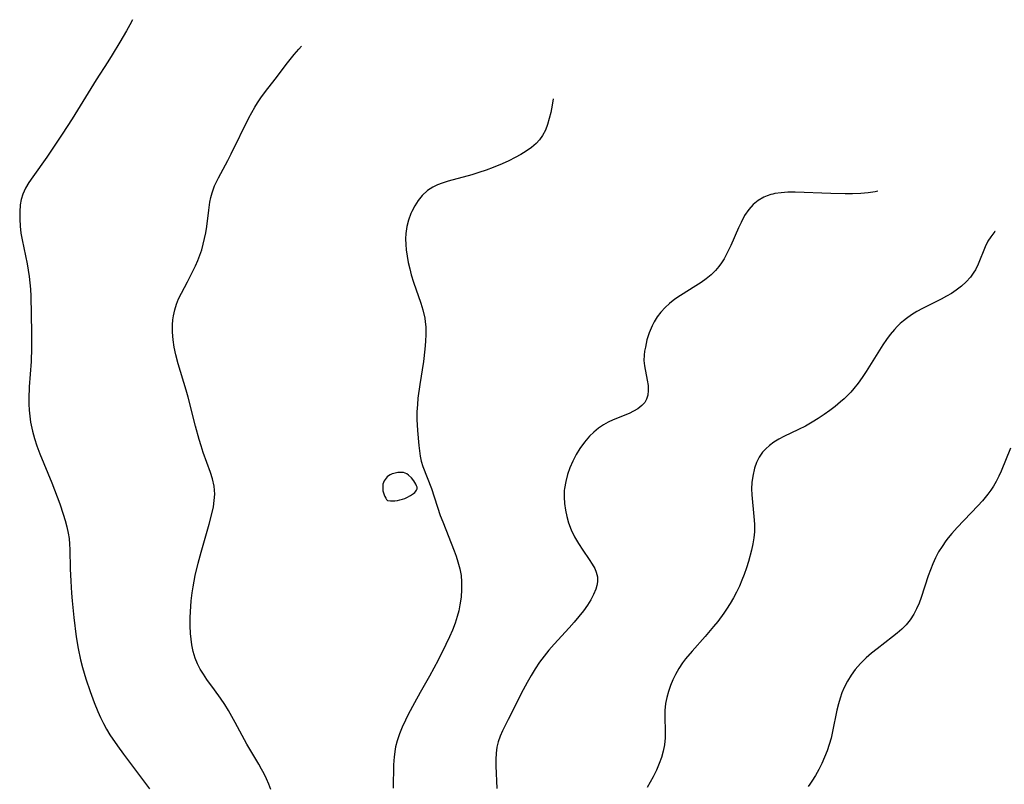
# Model space of a CAD drawing. Header units: metres. Extents: x 1073367 to 1082519, y 1569854 to 1574957.
# Tile 626 of 656: x 1078472 to 1078703, y 1574584 to 1574764. Entities that reach past the tile are written whole.
import ezdxf

# ---------------------------------------------------------------- set-up
doc = ezdxf.new("R2010")
doc.units = ezdxf.units.M
doc.layers.add('CGG_CurvaNivelLidar_v1', color=253, linetype='Continuous', lineweight=30)

msp = doc.modelspace()

# ---------------------------------------------------------------- linework, layer by layer
at = {"layer": 'CGG_CurvaNivelLidar_v1'}
for p, q in [((1078498.7427, 1574763.6509, 70.5), (1078498.1147, 1574762.4446, 70.5)), ((1078497.3599, 1574761.0762, 70.5), (1078495.7866, 1574758.3774, 70.5)), ((1078498.1147, 1574762.4446, 70.5), (1078497.3599, 1574761.0762, 70.5)), ((1078495.7866, 1574758.3774, 70.5), (1078493.9696, 1574755.3912, 70.5)), ((1078536.6207, 1574755.486, 71), (1078537.7086, 1574756.7363, 71)), ((1078537.7086, 1574756.7363, 71), (1078538.3454, 1574757.411, 71)), ((1078492.9343, 1574753.7605, 70.5), (1078490.1884, 1574749.5733, 70.5)), ((1078493.9696, 1574755.3912, 70.5), (1078492.9343, 1574753.7605, 70.5)), ((1078535.0669, 1574753.5352, 71), (1078536.6207, 1574755.486, 71)), ((1078532.1939, 1574749.7192, 71), (1078535.0669, 1574753.5352, 71)), ((1078490.1884, 1574749.5733, 70.5), (1078484.5696, 1574740.4379, 70.5)), ((1078529.9257, 1574746.7853, 71), (1078532.1939, 1574749.7192, 71)), ((1078528.0295, 1574744.137, 71), (1078528.8266, 1574745.299, 71)), ((1078528.8266, 1574745.299, 71), (1078529.9257, 1574746.7853, 71)), ((1078597.3164, 1574745.0764, 71.5), (1078597.1112, 1574743.6193, 71.5)), ((1078526.6872, 1574741.9078, 71), (1078527.3916, 1574743.1267, 71)), ((1078527.3916, 1574743.1267, 71), (1078528.0295, 1574744.137, 71)), ((1078597.1112, 1574743.6193, 71.5), (1078596.7737, 1574741.8936, 71.5)), ((1078484.5696, 1574740.4379, 70.5), (1078482.2837, 1574736.8478, 70.5)), ((1078521.8936, 1574732.1896, 71), (1078526.0241, 1574740.6636, 71)), ((1078526.0241, 1574740.6636, 71), (1078526.6872, 1574741.9078, 71)), ((1078596.4322, 1574740.4571, 71.5), (1078596.0225, 1574739.0715, 71.5)), ((1078596.7737, 1574741.8936, 71.5), (1078596.4322, 1574740.4571, 71.5)), ((1078595.5153, 1574737.7544, 71.5), (1078594.8763, 1574736.5273, 71.5)), ((1078596.0225, 1574739.0715, 71.5), (1078595.5153, 1574737.7544, 71.5)), ((1078482.2837, 1574736.8478, 70.5), (1078478.6628, 1574731.4306, 70.5)), ((1078594.1604, 1574735.5144, 71.5), (1078593.3189, 1574734.5963, 71.5)), ((1078594.8763, 1574736.5273, 71.5), (1078594.1604, 1574735.5144, 71.5)), ((1078592.2293, 1574733.6671, 71.5), (1078591.0273, 1574732.8301, 71.5)), ((1078593.3189, 1574734.5963, 71.5), (1078592.2293, 1574733.6671, 71.5)), ((1078478.6628, 1574731.4306, 70.5), (1078475.369, 1574726.79, 70.5)), ((1078518.87, 1574726.5632, 71), (1078521.1083, 1574730.6828, 71)), ((1078521.1083, 1574730.6828, 71), (1078521.8936, 1574732.1896, 71)), ((1078588.4091, 1574731.3241, 71.5), (1078586.9369, 1574730.5839, 71.5)), ((1078589.743, 1574732.0549, 71.5), (1078588.4091, 1574731.3241, 71.5)), ((1078591.0273, 1574732.8301, 71.5), (1078589.743, 1574732.0549, 71.5)), ((1078581.6031, 1574728.3589, 71.5), (1078579.9453, 1574727.8011, 71.5)), ((1078583.2399, 1574728.9694, 71.5), (1078581.6031, 1574728.3589, 71.5)), ((1078585.4231, 1574729.8832, 71.5), (1078583.2399, 1574728.9694, 71.5)), ((1078586.9369, 1574730.5839, 71.5), (1078585.4231, 1574729.8832, 71.5)), ((1078475.369, 1574726.79, 70.5), (1078474.4772, 1574725.4683, 70.5)), ((1078518.41, 1574725.6337, 71), (1078518.87, 1574726.5632, 71)), ((1078578.2738, 1574727.2973, 71.5), (1078572.7016, 1574725.8166, 71.5)), ((1078579.9453, 1574727.8011, 71.5), (1078578.2738, 1574727.2973, 71.5)), ((1078473.6857, 1574724.1281, 70.5), (1078473.0523, 1574722.7391, 70.5)), ((1078474.4772, 1574725.4683, 70.5), (1078473.6857, 1574724.1281, 70.5)), ((1078517.4068, 1574723.0454, 71), (1078517.9912, 1574724.6912, 71)), ((1078517.9912, 1574724.6912, 71), (1078518.41, 1574725.6337, 71)), ((1078569.1581, 1574724.4079, 71.5), (1078567.8921, 1574723.5829, 71.5)), ((1078570.2091, 1574724.9266, 71.5), (1078569.1581, 1574724.4079, 71.5)), ((1078571.3179, 1574725.3669, 71.5), (1078570.2091, 1574724.9266, 71.5)), ((1078572.7016, 1574725.8166, 71.5), (1078571.3179, 1574725.3669, 71.5)), ((1078472.6785, 1574721.5127, 70.5), (1078472.4399, 1574720.2406, 70.5)), ((1078473.0523, 1574722.7391, 70.5), (1078472.6785, 1574721.5127, 70.5)), ((1078516.8896, 1574720.8476, 71), (1078517.1186, 1574721.9556, 71)), ((1078517.1186, 1574721.9556, 71), (1078517.4068, 1574723.0454, 71)), ((1078566.6173, 1574722.425, 71.5), (1078565.6833, 1574721.2767, 71.5)), ((1078567.8921, 1574723.5829, 71.5), (1078566.6173, 1574722.425, 71.5)), ((1078646.687, 1574722.0318, 72), (1078645.3798, 1574721.2619, 72)), ((1078647.5064, 1574722.3841, 72), (1078646.687, 1574722.0318, 72)), ((1078648.362, 1574722.6643, 72), (1078647.5064, 1574722.3841, 72)), ((1078648.8568, 1574722.7908, 72), (1078648.362, 1574722.6643, 72)), ((1078649.3166, 1574722.8879, 72), (1078648.8568, 1574722.7908, 72)), ((1078650.8172, 1574723.0956, 72), (1078649.3166, 1574722.8879, 72)), ((1078652.37, 1574723.1841, 72), (1078650.8172, 1574723.0956, 72)), ((1078654.0754, 1574723.189, 72), (1078652.37, 1574723.1841, 72)), ((1078662.4605, 1574722.8901, 72), (1078654.0754, 1574723.189, 72)), ((1078665.8157, 1574722.8362, 72), (1078662.4605, 1574722.8901, 72)), ((1078667.4834, 1574722.8554, 72), (1078665.8157, 1574722.8362, 72)), ((1078669.4282, 1574722.9388, 72), (1078667.4834, 1574722.8554, 72)), ((1078671.1484, 1574723.0921, 72), (1078669.4282, 1574722.9388, 72)), ((1078672.8411, 1574723.3296, 72), (1078671.1484, 1574723.0921, 72)), ((1078673.4147, 1574723.4441, 72), (1078672.8411, 1574723.3296, 72)), ((1078472.4399, 1574720.2406, 70.5), (1078472.2993, 1574718.5752, 70.5)), ((1078516.6049, 1574718.9839, 71), (1078516.8896, 1574720.8476, 71)), ((1078564.8812, 1574720.0149, 71.5), (1078564.1998, 1574718.6654, 71.5)), ((1078565.6833, 1574721.2767, 71.5), (1078564.8812, 1574720.0149, 71.5)), ((1078643.1748, 1574719.1718, 72), (1078642.2082, 1574717.7249, 72)), ((1078644.2037, 1574720.3028, 72), (1078643.1748, 1574719.1718, 72)), ((1078645.3798, 1574721.2619, 72), (1078644.2037, 1574720.3028, 72)), ((1078472.2993, 1574718.5752, 70.5), (1078472.3021, 1574716.8689, 70.5)), ((1078472.3021, 1574716.8689, 70.5), (1078472.4071, 1574715.2507, 70.5)), ((1078516.1417, 1574715.2093, 71), (1078516.6049, 1574718.9839, 71)), ((1078563.9989, 1574718.1999, 71.5), (1078563.4534, 1574716.6934, 71.5)), ((1078564.1998, 1574718.6654, 71.5), (1078563.9989, 1574718.1999, 71.5)), ((1078642.2082, 1574717.7249, 72), (1078641.3714, 1574716.1401, 72)), ((1078472.4071, 1574715.2507, 70.5), (1078472.6033, 1574713.6191, 70.5)), ((1078515.8948, 1574713.6598, 71), (1078516.1417, 1574715.2093, 71)), ((1078563.0497, 1574715.1346, 71.5), (1078562.8091, 1574713.5346, 71.5)), ((1078563.4534, 1574716.6934, 71.5), (1078563.0497, 1574715.1346, 71.5)), ((1078640.7761, 1574714.8697, 72), (1078638.9822, 1574710.7071, 72)), ((1078641.3714, 1574716.1401, 72), (1078640.7761, 1574714.8697, 72)), ((1078472.6033, 1574713.6191, 70.5), (1078472.8717, 1574712.0483, 70.5)), ((1078515.3101, 1574711.0263, 71), (1078515.6258, 1574712.3366, 71)), ((1078515.6258, 1574712.3366, 71), (1078515.8948, 1574713.6598, 71)), ((1078562.8091, 1574713.5346, 71.5), (1078562.7485, 1574712.2592, 71.5)), ((1078562.7485, 1574712.2592, 71.5), (1078562.7868, 1574710.9693, 71.5)), ((1078699.8956, 1574712.7853, 72.5), (1078699.221, 1574711.7297, 72.5)), ((1078700.8959, 1574713.9876, 72.5), (1078699.8956, 1574712.7853, 72.5)), ((1078700.9199, 1574714.0109, 72.5), (1078700.8959, 1574713.9876, 72.5)), ((1078472.8717, 1574712.0483, 70.5), (1078474.0441, 1574706.4305, 70.5)), ((1078514.9545, 1574709.7328, 71), (1078515.3101, 1574711.0263, 71)), ((1078562.7868, 1574710.9693, 71.5), (1078562.9067, 1574709.6702, 71.5)), ((1078638.9822, 1574710.7071, 72), (1078638.2368, 1574709.1213, 72)), ((1078698.5749, 1574710.4251, 72.5), (1078696.9332, 1574706.3286, 72.5)), ((1078699.221, 1574711.7297, 72.5), (1078698.5749, 1574710.4251, 72.5)), ((1078514.0872, 1574707.2183, 71), (1078514.551, 1574708.4609, 71)), ((1078514.551, 1574708.4609, 71), (1078514.9545, 1574709.7328, 71)), ((1078562.9067, 1574709.6702, 71.5), (1078563.1175, 1574708.2174, 71.5)), ((1078563.1175, 1574708.2174, 71.5), (1078563.3903, 1574706.751, 71.5)), ((1078637.4056, 1574707.5971, 72), (1078636.827, 1574706.6907, 72)), ((1078638.2368, 1574709.1213, 72), (1078637.4056, 1574707.5971, 72)), ((1078474.0441, 1574706.4305, 70.5), (1078474.3163, 1574704.9472, 70.5)), ((1078511.6386, 1574702.2058, 71), (1078513.5332, 1574705.9605, 71)), ((1078513.5332, 1574705.9605, 71), (1078514.0872, 1574707.2183, 71)), ((1078563.3903, 1574706.751, 71.5), (1078563.7164, 1574705.2866, 71.5)), ((1078563.7164, 1574705.2866, 71.5), (1078564.0955, 1574703.8306, 71.5)), ((1078636.2011, 1574705.8248, 72), (1078635.3878, 1574704.8508, 72)), ((1078636.827, 1574706.6907, 72), (1078636.2011, 1574705.8248, 72)), ((1078696.9332, 1574706.3286, 72.5), (1078696.294, 1574705.0115, 72.5)), ((1078474.3163, 1574704.9472, 70.5), (1078474.5422, 1574703.4563, 70.5)), ((1078474.5422, 1574703.4563, 70.5), (1078474.7047, 1574701.992, 70.5)), ((1078564.0955, 1574703.8306, 71.5), (1078564.6132, 1574702.1145, 71.5)), ((1078634.3601, 1574703.8388, 72), (1078633.2381, 1574702.9133, 72)), ((1078635.3878, 1574704.8508, 72), (1078634.3601, 1574703.8388, 72)), ((1078695.1297, 1574703.2795, 72.5), (1078694.1459, 1574702.1889, 72.5)), ((1078695.9707, 1574704.4563, 72.5), (1078695.1297, 1574703.2795, 72.5)), ((1078696.294, 1574705.0115, 72.5), (1078695.9707, 1574704.4563, 72.5)), ((1078474.7047, 1574701.992, 70.5), (1078474.8125, 1574700.5217, 70.5)), ((1078510.2353, 1574699.5723, 71), (1078511.6386, 1574702.2058, 71)), ((1078564.6132, 1574702.1145, 71.5), (1078566.2878, 1574697.2054, 71.5)), ((1078630.8038, 1574701.2513, 72), (1078627.1704, 1574699.0208, 72)), ((1078632.0457, 1574702.0561, 72), (1078630.8038, 1574701.2513, 72)), ((1078633.2381, 1574702.9133, 72), (1078632.0457, 1574702.0561, 72)), ((1078693.0429, 1574701.1803, 72.5), (1078691.8385, 1574700.2536, 72.5)), ((1078694.1459, 1574702.1889, 72.5), (1078693.0429, 1574701.1803, 72.5)), ((1078474.8125, 1574700.5217, 70.5), (1078474.8805, 1574698.8351, 70.5)), ((1078474.8805, 1574698.8351, 70.5), (1078475.0509, 1574690.2766, 70.5)), ((1078509.5603, 1574698.2131, 71), (1078510.2353, 1574699.5723, 71)), ((1078627.1704, 1574699.0208, 72), (1078625.8602, 1574698.1142, 72)), ((1078689.5083, 1574698.8033, 72.5), (1078688.2778, 1574698.1462, 72.5)), ((1078690.7, 1574699.5018, 72.5), (1078689.5083, 1574698.8033, 72.5)), ((1078691.8385, 1574700.2536, 72.5), (1078690.7, 1574699.5018, 72.5)), ((1078508.6543, 1574695.6098, 71), (1078509.0546, 1574696.9361, 71)), ((1078509.0546, 1574696.9361, 71), (1078509.5603, 1574698.2131, 71)), ((1078566.2878, 1574697.2054, 71.5), (1078566.7764, 1574695.6161, 71.5)), ((1078623.5631, 1574696.1545, 72), (1078622.5971, 1574695.1016, 72)), ((1078624.6197, 1574697.1348, 72), (1078623.5631, 1574696.1545, 72)), ((1078625.8602, 1574698.1142, 72), (1078624.6197, 1574697.1348, 72)), ((1078688.2778, 1574698.1462, 72.5), (1078683.9136, 1574695.9532, 72.5)), ((1078508.2203, 1574693.2568, 71), (1078508.3606, 1574694.2444, 71)), ((1078508.3606, 1574694.2444, 71), (1078508.6543, 1574695.6098, 71)), ((1078566.7764, 1574695.6161, 71.5), (1078567.2291, 1574693.7141, 71.5)), ((1078621.7318, 1574693.9818, 72), (1078620.9826, 1574692.7976, 72)), ((1078622.5971, 1574695.1016, 72), (1078621.7318, 1574693.9818, 72)), ((1078681.3629, 1574694.4651, 72.5), (1078680.1566, 1574693.6353, 72.5)), ((1078682.6199, 1574695.2334, 72.5), (1078681.3629, 1574694.4651, 72.5)), ((1078683.9136, 1574695.9532, 72.5), (1078682.6199, 1574695.2334, 72.5)), ((1078508.1334, 1574692.0992, 71), (1078508.2203, 1574693.2568, 71)), ((1078508.139, 1574690.3656, 71), (1078508.1334, 1574692.0992, 71)), ((1078567.2291, 1574693.7141, 71.5), (1078567.3643, 1574692.8336, 71.5)), ((1078567.3643, 1574692.8336, 71.5), (1078567.469, 1574691.6483, 71.5)), ((1078567.469, 1574691.6483, 71.5), (1078567.5044, 1574689.9287, 71.5)), ((1078620.5204, 1574691.9009, 72), (1078619.8493, 1574690.2619, 72)), ((1078620.9826, 1574692.7976, 72), (1078620.5204, 1574691.9009, 72)), ((1078677.9868, 1574691.7471, 72.5), (1078677.3138, 1574691.0217, 72.5)), ((1078678.6925, 1574692.4347, 72.5), (1078677.9868, 1574691.7471, 72.5)), ((1078679.4371, 1574693.0792, 72.5), (1078678.6925, 1574692.4347, 72.5)), ((1078680.1566, 1574693.6353, 72.5), (1078679.4371, 1574693.0792, 72.5)), ((1078475.0509, 1574690.2766, 70.5), (1078475.0536, 1574686.7452, 70.5)), ((1078508.2778, 1574688.616, 71), (1078508.139, 1574690.3656, 71)), ((1078567.5044, 1574689.9287, 71.5), (1078567.4361, 1574688.1808, 71.5)), ((1078619.8493, 1574690.2619, 72), (1078619.3332, 1574688.5871, 72)), ((1078676.3674, 1574689.8893, 72.5), (1078675.4721, 1574688.7004, 72.5)), ((1078677.3138, 1574691.0217, 72.5), (1078676.3674, 1574689.8893, 72.5)), ((1078508.5279, 1574686.8608, 71), (1078508.2778, 1574688.616, 71)), ((1078508.8763, 1574685.1098, 71), (1078508.5279, 1574686.8608, 71)), ((1078567.4361, 1574688.1808, 71.5), (1078567.2892, 1574686.4124, 71.5)), ((1078618.9503, 1574686.9161, 72), (1078618.7856, 1574685.9572, 72)), ((1078619.3332, 1574688.5871, 72), (1078618.9503, 1574686.9161, 72)), ((1078674.6201, 1574687.4663, 72.5), (1078673.796, 1574686.1847, 72.5)), ((1078675.4721, 1574688.7004, 72.5), (1078674.6201, 1574687.4663, 72.5)), ((1078475.0536, 1574686.7452, 70.5), (1078474.9652, 1574683.53, 70.5)), ((1078509.4055, 1574683.0037, 71), (1078508.8763, 1574685.1098, 71)), ((1078567.2892, 1574686.4124, 71.5), (1078566.9294, 1574683.4963, 71.5)), ((1078618.6721, 1574685.0181, 72), (1078618.6272, 1574683.7472, 72)), ((1078618.7856, 1574685.9572, 72), (1078618.6721, 1574685.0181, 72)), ((1078673.796, 1574686.1847, 72.5), (1078670.7112, 1574681.1872, 72.5)), ((1078474.9652, 1574683.53, 70.5), (1078474.538, 1574677.5665, 70.5)), ((1078511.291, 1574676.8288, 71), (1078509.4055, 1574683.0037, 71)), ((1078566.9294, 1574683.4963, 71.5), (1078566.0952, 1574678.1566, 71.5)), ((1078618.6272, 1574683.7472, 72), (1078618.7509, 1574682.5174, 72)), ((1078618.7509, 1574682.5174, 72), (1078619.3956, 1574679.1707, 72)), ((1078670.7112, 1574681.1872, 72.5), (1078669.7957, 1574679.8161, 72.5)), ((1078566.0952, 1574678.1566, 71.5), (1078565.6468, 1574674.9213, 71.5)), ((1078619.3956, 1574679.1707, 72), (1078619.5747, 1574677.9162, 72)), ((1078619.5747, 1574677.9162, 72), (1078619.6341, 1574676.7016, 72)), ((1078668.835, 1574678.4812, 72.5), (1078667.8166, 1574677.1954, 72.5)), ((1078669.7957, 1574679.8161, 72.5), (1078668.835, 1574678.4812, 72.5)), ((1078474.538, 1574677.5665, 70.5), (1078474.418, 1574674.8573, 70.5)), ((1078511.7556, 1574675.147, 71), (1078511.291, 1574676.8288, 71)), ((1078619.5374, 1574675.6738, 72), (1078619.2528, 1574674.7202, 72)), ((1078619.6341, 1574676.7016, 72), (1078619.5374, 1574675.6738, 72)), ((1078666.3492, 1574675.5794, 72.5), (1078665.5398, 1574674.7909, 72.5)), ((1078667.0989, 1574676.3724, 72.5), (1078666.3492, 1574675.5794, 72.5)), ((1078667.8166, 1574677.1954, 72.5), (1078667.0989, 1574676.3724, 72.5)), ((1078474.418, 1574674.8573, 70.5), (1078474.425, 1574673.5076, 70.5)), ((1078474.425, 1574673.5076, 70.5), (1078474.4988, 1574672.104, 70.5)), ((1078513.4858, 1574668.3515, 71), (1078511.7556, 1574675.147, 71)), ((1078565.5055, 1574673.4761, 71.5), (1078565.4151, 1574671.7044, 71.5)), ((1078565.6468, 1574674.9213, 71.5), (1078565.5055, 1574673.4761, 71.5)), ((1078618.1544, 1574673.2052, 72), (1078617.1645, 1574672.4299, 72)), ((1078618.79, 1574673.9208, 72), (1078618.1544, 1574673.2052, 72)), ((1078619.2528, 1574674.7202, 72), (1078618.79, 1574673.9208, 72)), ((1078663.4578, 1574673.0141, 72.5), (1078662.1727, 1574672.0442, 72.5)), ((1078664.6992, 1574674.035, 72.5), (1078663.4578, 1574673.0141, 72.5)), ((1078665.5398, 1574674.7909, 72.5), (1078664.6992, 1574674.035, 72.5)), ((1078474.4988, 1574672.104, 70.5), (1078474.6401, 1574670.7067, 70.5)), ((1078474.6401, 1574670.7067, 70.5), (1078474.8466, 1574669.3177, 70.5)), ((1078565.4151, 1574671.7044, 71.5), (1078565.4169, 1574669.9446, 71.5)), ((1078615.1321, 1574671.364, 72), (1078611.4242, 1574669.8593, 72)), ((1078616.1944, 1574671.8658, 72), (1078615.1321, 1574671.364, 72)), ((1078617.1645, 1574672.4299, 72), (1078616.1944, 1574671.8658, 72)), ((1078660.8565, 1574671.1145, 72.5), (1078659.4767, 1574670.1926, 72.5)), ((1078662.1727, 1574672.0442, 72.5), (1078660.8565, 1574671.1145, 72.5)), ((1078474.8466, 1574669.3177, 70.5), (1078475.2919, 1574667.1728, 70.5)), ((1078514.3399, 1574665.2614, 71), (1078513.4858, 1574668.3515, 71)), ((1078565.4169, 1574669.9446, 71.5), (1078565.5653, 1574667.339, 71.5)), ((1078609.1414, 1574668.6636, 72), (1078607.9857, 1574667.8776, 72)), ((1078610.2679, 1574669.3026, 72), (1078609.1414, 1574668.6636, 72)), ((1078611.4242, 1574669.8593, 72), (1078610.2679, 1574669.3026, 72)), ((1078656.4562, 1574668.3953, 72.5), (1078654.8158, 1574667.5495, 72.5)), ((1078658.0726, 1574669.3163, 72.5), (1078656.4562, 1574668.3953, 72.5)), ((1078659.4767, 1574670.1926, 72.5), (1078658.0726, 1574669.3163, 72.5)), ((1078475.2919, 1574667.1728, 70.5), (1078475.7466, 1574665.4531, 70.5)), ((1078565.5653, 1574667.339, 71.5), (1078565.8636, 1574663.8545, 71.5)), ((1078606.8925, 1574666.9923, 72), (1078605.8713, 1574666.0136, 72)), ((1078607.9857, 1574667.8776, 72), (1078606.8925, 1574666.9923, 72)), ((1078654.8158, 1574667.5495, 72.5), (1078651.4133, 1574665.932, 72.5)), ((1078475.7466, 1574665.4531, 70.5), (1078476.2869, 1574663.7561, 70.5)), ((1078476.2869, 1574663.7561, 70.5), (1078477.0039, 1574661.8591, 70.5)), ((1078514.8063, 1574663.7402, 71), (1078514.3399, 1574665.2614, 71)), ((1078515.3286, 1574662.1782, 71), (1078514.8063, 1574663.7402, 71)), ((1078565.8636, 1574663.8545, 71.5), (1078565.9898, 1574662.597, 71.5)), ((1078604.6884, 1574664.6424, 72), (1078603.6274, 1574663.1565, 72)), ((1078605.8713, 1574666.0136, 72), (1078604.6884, 1574664.6424, 72)), ((1078648.0317, 1574663.8486, 72.5), (1078647.1725, 1574663.084, 72.5)), ((1078649.074, 1574664.605, 72.5), (1078648.0317, 1574663.8486, 72.5)), ((1078650.2129, 1574665.2968, 72.5), (1078649.074, 1574664.605, 72.5)), ((1078651.4133, 1574665.932, 72.5), (1078650.2129, 1574665.2968, 72.5)), ((1078477.0039, 1574661.8591, 70.5), (1078479.8302, 1574655.0668, 70.5)), ((1078517.0288, 1574657.5439, 71), (1078515.3286, 1574662.1782, 71)), ((1078565.9898, 1574662.597, 71.5), (1078566.1605, 1574661.3694, 71.5)), ((1078602.7417, 1574661.6896, 72), (1078601.9544, 1574660.1626, 72)), ((1078603.6274, 1574663.1565, 72), (1078602.7417, 1574661.6896, 72)), ((1078646.4155, 1574662.2382, 72.5), (1078645.6447, 1574661.0863, 72.5)), ((1078647.1725, 1574663.084, 72.5), (1078646.4155, 1574662.2382, 72.5)), ((1078704.5206, 1574663.2045, 73), (1078702.3246, 1574657.831, 73)), ((1078566.1605, 1574661.3694, 71.5), (1078566.4145, 1574660.1749, 71.5)), ((1078566.4145, 1574660.1749, 71.5), (1078566.8205, 1574658.8962, 71.5)), ((1078601.9544, 1574660.1626, 72), (1078601.2791, 1574658.6121, 72)), ((1078645.0302, 1574659.8289, 72.5), (1078644.553, 1574658.4909, 72.5)), ((1078645.6447, 1574661.0863, 72.5), (1078645.0302, 1574659.8289, 72.5)), ((1078517.5072, 1574656.0062, 71), (1078517.0288, 1574657.5439, 71)), ((1078559.152, 1574656.9761, 71.5), (1078558.7666, 1574656.7456, 71.5)), ((1078559.5707, 1574657.1578, 71.5), (1078559.152, 1574656.9761, 71.5)), ((1078560.0113, 1574657.3008, 71.5), (1078559.5707, 1574657.1578, 71.5)), ((1078560.9243, 1574657.4888, 71.5), (1078560.0113, 1574657.3008, 71.5)), ((1078561.3827, 1574657.5327, 71.5), (1078560.9243, 1574657.4888, 71.5)), ((1078561.8337, 1574657.5361, 71.5), (1078561.3827, 1574657.5327, 71.5)), ((1078562.2704, 1574657.4883, 71.5), (1078561.8337, 1574657.5361, 71.5)), ((1078562.6845, 1574657.3739, 71.5), (1078562.2704, 1574657.4883, 71.5)), ((1078563.0721, 1574657.1784, 71.5), (1078562.6845, 1574657.3739, 71.5)), ((1078563.434, 1574656.9182, 71.5), (1078563.0721, 1574657.1784, 71.5)), ((1078564.0969, 1574656.2735, 71.5), (1078563.434, 1574656.9182, 71.5)), ((1078566.8205, 1574658.8962, 71.5), (1078567.8415, 1574656.3481, 71.5)), ((1078600.7135, 1574657.0268, 72), (1078600.2752, 1574655.4147, 72)), ((1078601.2791, 1574658.6121, 72), (1078600.7135, 1574657.0268, 72)), ((1078644.553, 1574658.4909, 72.5), (1078644.1192, 1574656.6534, 72.5)), ((1078702.3246, 1574657.831, 73), (1078701.775, 1574656.612, 73)), ((1078479.8302, 1574655.0668, 70.5), (1078481.6727, 1574650.1868, 70.5)), ((1078517.8747, 1574654.291, 71), (1078517.5072, 1574656.0062, 71)), ((1078557.452, 1574654.7445, 71.5), (1078557.3879, 1574654.254, 71.5)), ((1078557.5773, 1574655.1869, 71.5), (1078557.452, 1574654.7445, 71.5)), ((1078557.7534, 1574655.5617, 71.5), (1078557.5773, 1574655.1869, 71.5)), ((1078558.2015, 1574656.2144, 71.5), (1078557.7534, 1574655.5617, 71.5)), ((1078558.4683, 1574656.4989, 71.5), (1078558.2015, 1574656.2144, 71.5)), ((1078558.7666, 1574656.7456, 71.5), (1078558.4683, 1574656.4989, 71.5)), ((1078564.6823, 1574655.5414, 71.5), (1078564.0969, 1574656.2735, 71.5)), ((1078565.1568, 1574654.7841, 71.5), (1078564.6823, 1574655.5414, 71.5)), ((1078565.3267, 1574654.4105, 71.5), (1078565.1568, 1574654.7841, 71.5)), ((1078567.8415, 1574656.3481, 71.5), (1078568.7988, 1574653.7752, 71.5)), ((1078600.2752, 1574655.4147, 72), (1078599.9917, 1574653.7813, 72)), ((1078643.9257, 1574655.1705, 72.5), (1078643.8635, 1574653.6615, 72.5)), ((1078644.1192, 1574656.6534, 72.5), (1078643.9257, 1574655.1705, 72.5)), ((1078701.1806, 1574655.4213, 73), (1078700.5219, 1574654.2697, 73)), ((1078701.775, 1574656.612, 73), (1078701.1806, 1574655.4213, 73)), ((1078517.9789, 1574653.3494, 71), (1078517.8747, 1574654.291, 71)), ((1078517.9184, 1574650.9501, 71), (1078518.0048, 1574652.4143, 71)), ((1078518.0048, 1574652.4143, 71), (1078517.9789, 1574653.3494, 71)), ((1078557.3879, 1574654.254, 71.5), (1078557.3856, 1574653.735, 71.5)), ((1078557.3856, 1574653.735, 71.5), (1078557.4443, 1574653.2093, 71.5)), ((1078557.4443, 1574653.2093, 71.5), (1078557.5534, 1574652.7211, 71.5)), ((1078557.5534, 1574652.7211, 71.5), (1078557.7039, 1574652.2642, 71.5)), ((1078557.7039, 1574652.2642, 71.5), (1078557.8827, 1574651.8554, 71.5)), ((1078563.8743, 1574652.0979, 71.5), (1078564.5825, 1574652.5873, 71.5)), ((1078564.5825, 1574652.5873, 71.5), (1078564.887, 1574652.8462, 71.5)), ((1078564.887, 1574652.8462, 71.5), (1078565.1424, 1574653.1165, 71.5)), ((1078565.1424, 1574653.1165, 71.5), (1078565.3319, 1574653.401, 71.5)), ((1078565.4279, 1574654.0481, 71.5), (1078565.3267, 1574654.4105, 71.5)), ((1078565.3319, 1574653.401, 71.5), (1078565.4339, 1574653.7033, 71.5)), ((1078565.4339, 1574653.7033, 71.5), (1078565.4279, 1574654.0481, 71.5)), ((1078568.7988, 1574653.7752, 71.5), (1078570.8895, 1574647.462, 71.5)), ((1078599.9417, 1574653.2813, 72), (1078599.8982, 1574651.7556, 72)), ((1078599.9917, 1574653.7813, 72), (1078599.9417, 1574653.2813, 72)), ((1078643.8635, 1574653.6615, 72.5), (1078643.9175, 1574652.3108, 72.5)), ((1078643.9175, 1574652.3108, 72.5), (1078644.4143, 1574647.2073, 72.5)), ((1078699.2459, 1574652.4367, 73), (1078697.9557, 1574650.8574, 73)), ((1078699.908, 1574653.3393, 73), (1078699.2459, 1574652.4367, 73)), ((1078700.5219, 1574654.2697, 73), (1078699.908, 1574653.3393, 73)), ((1078481.6727, 1574650.1868, 70.5), (1078482.5114, 1574647.727, 70.5)), ((1078517.7052, 1574649.4739, 71), (1078517.9184, 1574650.9501, 71)), ((1078557.8827, 1574651.8554, 71.5), (1078558.0949, 1574651.4758, 71.5)), ((1078558.0949, 1574651.4758, 71.5), (1078558.2906, 1574651.1912, 71.5)), ((1078558.2906, 1574651.1912, 71.5), (1078558.5, 1574650.9759, 71.5)), ((1078558.5, 1574650.9759, 71.5), (1078559.1944, 1574650.9, 71.5)), ((1078559.1944, 1574650.9, 71.5), (1078560.2262, 1574650.9006, 71.5)), ((1078560.2262, 1574650.9006, 71.5), (1078560.8215, 1574650.9594, 71.5)), ((1078560.8215, 1574650.9594, 71.5), (1078561.4213, 1574651.0716, 71.5)), ((1078561.4213, 1574651.0716, 71.5), (1078562.0104, 1574651.2316, 71.5)), ((1078562.0104, 1574651.2316, 71.5), (1078562.5659, 1574651.4268, 71.5)), ((1078562.5659, 1574651.4268, 71.5), (1078563.0648, 1574651.643, 71.5)), ((1078563.0648, 1574651.643, 71.5), (1078563.8743, 1574652.0979, 71.5)), ((1078599.8982, 1574651.7556, 72), (1078599.9966, 1574650.2265, 72)), ((1078599.9966, 1574650.2265, 72), (1078600.2149, 1574648.7033, 72)), ((1078697.9557, 1574650.8574, 73), (1078696.8796, 1574649.663, 73)), ((1078482.5114, 1574647.727, 70.5), (1078482.9655, 1574646.2573, 70.5)), ((1078516.6963, 1574645.358, 71), (1078517.4195, 1574648.1109, 71)), ((1078517.4195, 1574648.1109, 71), (1078517.7052, 1574649.4739, 71)), ((1078600.2149, 1574648.7033, 72), (1078600.5384, 1574647.1956, 72)), ((1078696.8796, 1574649.663, 73), (1078692.0177, 1574644.6066, 73)), ((1078482.9655, 1574646.2573, 70.5), (1078483.3626, 1574644.7809, 70.5)), ((1078514.8185, 1574638.8669, 71), (1078516.6963, 1574645.358, 71)), ((1078570.8895, 1574647.462, 71.5), (1078571.4413, 1574645.9065, 71.5)), ((1078571.4413, 1574645.9065, 71.5), (1078574.1152, 1574639.1575, 71.5)), ((1078600.5384, 1574647.1956, 72), (1078600.959, 1574645.714, 72)), ((1078600.959, 1574645.714, 72), (1078601.5624, 1574644.0701, 72)), ((1078644.4143, 1574647.2073, 72.5), (1078644.5174, 1574645.4158, 72.5)), ((1078644.5174, 1574645.4158, 72.5), (1078644.5041, 1574643.6258, 72.5)), ((1078483.3626, 1574644.7809, 70.5), (1078483.6764, 1574643.2915, 70.5)), ((1078483.6764, 1574643.2915, 70.5), (1078483.8618, 1574642.0125, 70.5)), ((1078601.5624, 1574644.0701, 72), (1078602.3579, 1574642.421, 72)), ((1078644.5041, 1574643.6258, 72.5), (1078644.374, 1574642.1864, 72.5)), ((1078690.765, 1574643.2063, 73), (1078689.9442, 1574642.2175, 73)), ((1078692.0177, 1574644.6066, 73), (1078690.765, 1574643.2063, 73)), ((1078483.8618, 1574642.0125, 70.5), (1078483.9829, 1574640.7218, 70.5)), ((1078483.9829, 1574640.7218, 70.5), (1078484.0551, 1574639.4219, 70.5)), ((1078602.3579, 1574642.421, 72), (1078603.279, 1574640.8438, 72)), ((1078603.279, 1574640.8438, 72), (1078604.2712, 1574639.3346, 72)), ((1078644.1483, 1574640.7511, 72.5), (1078643.8461, 1574639.3198, 72.5)), ((1078644.374, 1574642.1864, 72.5), (1078644.1483, 1574640.7511, 72.5)), ((1078689.3653, 1574641.4626, 73), (1078688.4907, 1574640.1938, 73)), ((1078689.9442, 1574642.2175, 73), (1078689.3653, 1574641.4626, 73)), ((1078484.0551, 1574639.4219, 70.5), (1078484.1509, 1574634.9402, 70.5)), ((1078514.1024, 1574636.2514, 71), (1078514.8185, 1574638.8669, 71)), ((1078574.1152, 1574639.1575, 71.5), (1078574.5812, 1574637.857, 71.5)), ((1078604.2712, 1574639.3346, 72), (1078605.8131, 1574637.1151, 72)), ((1078643.8461, 1574639.3198, 72.5), (1078643.1394, 1574636.6777, 72.5)), ((1078687.6923, 1574638.8756, 73), (1078686.9663, 1574637.515, 73)), ((1078688.4907, 1574640.1938, 73), (1078687.6923, 1574638.8756, 73)), ((1078513.433, 1574633.393, 71), (1078514.1024, 1574636.2514, 71)), ((1078574.5812, 1574637.857, 71.5), (1078575.0015, 1574636.5511, 71.5)), ((1078575.0015, 1574636.5511, 71.5), (1078575.4321, 1574634.9481, 71.5)), ((1078605.8131, 1574637.1151, 72), (1078606.5068, 1574636.041, 72)), ((1078606.5068, 1574636.041, 72), (1078607.0929, 1574634.9785, 72)), ((1078643.1394, 1574636.6777, 72.5), (1078642.6542, 1574635.1383, 72.5)), ((1078686.313, 1574636.117, 73), (1078685.7471, 1574634.7271, 73)), ((1078686.9663, 1574637.515, 73), (1078686.313, 1574636.117, 73)), ((1078484.1509, 1574634.9402, 70.5), (1078484.2544, 1574632.0747, 70.5)), ((1078575.4321, 1574634.9481, 71.5), (1078575.7403, 1574633.3332, 71.5)), ((1078607.0929, 1574634.9785, 72), (1078607.4573, 1574634.1082, 72)), ((1078607.4573, 1574634.1082, 72), (1078607.7065, 1574633.0288, 72)), ((1078642.6542, 1574635.1383, 72.5), (1078642.1158, 1574633.6111, 72.5)), ((1078685.7471, 1574634.7271, 73), (1078685.237, 1574633.3153, 73)), ((1078484.2544, 1574632.0747, 70.5), (1078484.4425, 1574629.2497, 70.5)), ((1078512.9422, 1574630.6839, 71), (1078513.433, 1574633.393, 71)), ((1078575.7403, 1574633.3332, 71.5), (1078575.8844, 1574631.8829, 71.5)), ((1078575.8844, 1574631.8829, 71.5), (1078575.8928, 1574630.086, 71.5)), ((1078607.7088, 1574631.88, 72), (1078607.5601, 1574631.0223, 72)), ((1078607.7065, 1574633.0288, 72), (1078607.7088, 1574631.88, 72)), ((1078641.5774, 1574632.2395, 72.5), (1078640.9911, 1574630.8855, 72.5)), ((1078642.1158, 1574633.6111, 72.5), (1078641.5774, 1574632.2395, 72.5)), ((1078685.237, 1574633.3153, 73), (1078683.5928, 1574628.2314, 73)), ((1078484.4425, 1574629.2497, 70.5), (1078484.5994, 1574627.4305, 70.5)), ((1078512.5292, 1574627.4434, 71), (1078512.7465, 1574629.3236, 71)), ((1078512.7465, 1574629.3236, 71), (1078512.9422, 1574630.6839, 71)), ((1078575.8928, 1574630.086, 71.5), (1078575.7497, 1574628.2867, 71.5)), ((1078607.3048, 1574630.1572, 72), (1078606.7919, 1574628.9213, 72)), ((1078607.5601, 1574631.0223, 72), (1078607.3048, 1574630.1572, 72)), ((1078640.3236, 1574629.4873, 72.5), (1078639.6042, 1574628.1141, 72.5)), ((1078640.9911, 1574630.8855, 72.5), (1078640.3236, 1574629.4873, 72.5)), ((1078484.5994, 1574627.4305, 70.5), (1078485.0009, 1574623.4805, 70.5)), ((1078512.3284, 1574624.8081, 71), (1078512.5292, 1574627.4434, 71)), ((1078575.7497, 1574628.2867, 71.5), (1078575.4891, 1574626.4916, 71.5)), ((1078606.1361, 1574627.6798, 72), (1078605.3664, 1574626.438, 72)), ((1078606.7919, 1574628.9213, 72), (1078606.1361, 1574627.6798, 72)), ((1078639.6042, 1574628.1141, 72.5), (1078638.8331, 1574626.7688, 72.5)), ((1078683.0972, 1574626.8754, 73), (1078682.54, 1574625.5613, 73)), ((1078683.5928, 1574628.2314, 73), (1078683.0972, 1574626.8754, 73)), ((1078512.2809, 1574623.4953, 71), (1078512.3284, 1574624.8081, 71)), ((1078575.2192, 1574625.1167, 71.5), (1078574.8763, 1574623.7543, 71.5)), ((1078575.4891, 1574626.4916, 71.5), (1078575.2192, 1574625.1167, 71.5)), ((1078604.4132, 1574625.0761, 72), (1078603.3709, 1574623.7264, 72)), ((1078605.3664, 1574626.438, 72), (1078604.4132, 1574625.0761, 72)), ((1078637.3802, 1574624.5347, 72.5), (1078635.927, 1574622.5842, 72.5)), ((1078638.0078, 1574625.4558, 72.5), (1078637.3802, 1574624.5347, 72.5)), ((1078638.8331, 1574626.7688, 72.5), (1078638.0078, 1574625.4558, 72.5)), ((1078682.54, 1574625.5613, 73), (1078681.8983, 1574624.304, 73)), ((1078485.0009, 1574623.4805, 70.5), (1078485.5552, 1574618.9975, 70.5)), ((1078512.2846, 1574621.6033, 71), (1078512.2809, 1574623.4953, 71)), ((1078574.8763, 1574623.7543, 71.5), (1078574.3566, 1574622.1529, 71.5)), ((1078602.2693, 1574622.4083, 72), (1078601.1159, 1574621.1056, 72)), ((1078603.3709, 1574623.7264, 72), (1078602.2693, 1574622.4083, 72)), ((1078635.927, 1574622.5842, 72.5), (1078634.9558, 1574621.3852, 72.5)), ((1078681.0578, 1574622.9875, 73), (1078680.0805, 1574621.7752, 73)), ((1078681.8983, 1574624.304, 73), (1078681.0578, 1574622.9875, 73)), ((1078512.37, 1574619.7306, 71), (1078512.2846, 1574621.6033, 71)), ((1078573.7402, 1574620.5701, 71.5), (1078573.0573, 1574618.9985, 71.5)), ((1078574.3566, 1574622.1529, 71.5), (1078573.7402, 1574620.5701, 71.5)), ((1078601.1159, 1574621.1056, 72), (1078597.5406, 1574617.2321, 72)), ((1078634.9558, 1574621.3852, 72.5), (1078632.9357, 1574619.0522, 72.5)), ((1078679.0718, 1574620.7656, 73), (1078677.9783, 1574619.822, 73)), ((1078680.0805, 1574621.7752, 73), (1078679.0718, 1574620.7656, 73)), ((1078485.5552, 1574618.9975, 70.5), (1078485.9879, 1574616.2631, 70.5)), ((1078512.4838, 1574618.404, 71), (1078512.37, 1574619.7306, 71)), ((1078512.6592, 1574617.0955, 71), (1078512.4838, 1574618.404, 71)), ((1078573.0573, 1574618.9985, 71.5), (1078572.2095, 1574617.1807, 71.5)), ((1078632.9357, 1574619.0522, 72.5), (1078629.8867, 1574615.6646, 72.5)), ((1078676.876, 1574618.9505, 73), (1078673.2588, 1574616.205, 73)), ((1078677.9783, 1574619.822, 73), (1078676.876, 1574618.9505, 73)), ((1078485.9879, 1574616.2631, 70.5), (1078486.5321, 1574613.611, 70.5)), ((1078512.9884, 1574615.5124, 71), (1078512.6592, 1574617.0955, 71)), ((1078513.4567, 1574613.9738, 71), (1078512.9884, 1574615.5124, 71)), ((1078572.2095, 1574617.1807, 71.5), (1078570.3725, 1574613.5398, 71.5)), ((1078596.358, 1574615.8922, 72), (1078595.2021, 1574614.4914, 72)), ((1078597.5406, 1574617.2321, 72), (1078596.358, 1574615.8922, 72)), ((1078629.8867, 1574615.6646, 72.5), (1078628.3507, 1574613.806, 72.5)), ((1078673.2588, 1574616.205, 73), (1078671.9464, 1574615.1404, 73)), ((1078486.5321, 1574613.611, 70.5), (1078487.0123, 1574611.7711, 70.5)), ((1078513.9885, 1574612.6738, 71), (1078513.4567, 1574613.9738, 71)), ((1078570.3725, 1574613.5398, 71.5), (1078568.3398, 1574609.79, 71.5)), ((1078594.1151, 1574613.0431, 72), (1078593.1014, 1574611.5236, 72)), ((1078595.2021, 1574614.4914, 72), (1078594.1151, 1574613.0431, 72)), ((1078628.3507, 1574613.806, 72.5), (1078627.693, 1574612.9139, 72.5)), ((1078670.68, 1574614.0278, 73), (1078669.3532, 1574612.7145, 73)), ((1078671.9464, 1574615.1404, 73), (1078670.68, 1574614.0278, 73)), ((1078487.0123, 1574611.7711, 70.5), (1078487.8267, 1574609.14, 70.5)), ((1078514.6233, 1574611.4165, 71), (1078513.9885, 1574612.6738, 71)), ((1078515.3487, 1574610.2024, 71), (1078514.6233, 1574611.4165, 71)), ((1078593.1014, 1574611.5236, 72), (1078592.1589, 1574609.9588, 72)), ((1078626.8159, 1574611.5672, 72.5), (1078626.0329, 1574610.1743, 72.5)), ((1078627.693, 1574612.9139, 72.5), (1078626.8159, 1574611.5672, 72.5)), ((1078668.1393, 1574611.3022, 73), (1078667.1639, 1574609.9693, 73)), ((1078669.3532, 1574612.7145, 73), (1078668.1393, 1574611.3022, 73)), ((1078487.8267, 1574609.14, 70.5), (1078488.8379, 1574606.1724, 70.5)), ((1078516.1818, 1574608.9866, 71), (1078515.3487, 1574610.2024, 71)), ((1078517.9669, 1574606.598, 71), (1078516.1818, 1574608.9866, 71)), ((1078568.3398, 1574609.79, 71.5), (1078566.141, 1574605.9306, 71.5)), ((1078592.1589, 1574609.9588, 72), (1078591.2162, 1574608.2632, 72)), ((1078625.4105, 1574608.9001, 72.5), (1078624.859, 1574607.6042, 72.5)), ((1078626.0329, 1574610.1743, 72.5), (1078625.4105, 1574608.9001, 72.5)), ((1078666.2943, 1574608.5693, 73), (1078665.5447, 1574607.1024, 73)), ((1078667.1639, 1574609.9693, 73), (1078666.2943, 1574608.5693, 73)), ((1078488.8379, 1574606.1724, 70.5), (1078489.78, 1574603.5844, 70.5)), ((1078519.3971, 1574604.6053, 71), (1078517.9669, 1574606.598, 71)), ((1078590.3135, 1574606.5471, 72), (1078586.7766, 1574599.5868, 72)), ((1078591.2162, 1574608.2632, 72), (1078590.3135, 1574606.5471, 72)), ((1078624.3516, 1574606.1989, 72.5), (1078623.9467, 1574604.7762, 72.5)), ((1078624.859, 1574607.6042, 72.5), (1078624.3516, 1574606.1989, 72.5)), ((1078665.5447, 1574607.1024, 73), (1078665.0372, 1574605.8721, 73)), ((1078520.3888, 1574603.1065, 71), (1078519.3971, 1574604.6053, 71)), ((1078566.141, 1574605.9306, 71.5), (1078564.8066, 1574603.5122, 71.5)), ((1078623.9467, 1574604.7762, 72.5), (1078623.6687, 1574603.3354, 72.5)), ((1078664.605, 1574604.6056, 73), (1078664.2346, 1574603.3108, 73)), ((1078665.0372, 1574605.8721, 73), (1078664.605, 1574604.6056, 73)), ((1078489.78, 1574603.5844, 70.5), (1078490.617, 1574601.5192, 70.5)), ((1078490.617, 1574601.5192, 70.5), (1078491.2459, 1574600.0971, 70.5)), ((1078521.2347, 1574601.7276, 71), (1078520.3888, 1574603.1065, 71)), ((1078522.832, 1574598.9023, 71), (1078521.2347, 1574601.7276, 71)), ((1078564.8066, 1574603.5122, 71.5), (1078563.38, 1574600.7971, 71.5)), ((1078623.5273, 1574601.7497, 72.5), (1078623.506, 1574600.1494, 72.5)), ((1078623.6687, 1574603.3354, 72.5), (1078623.5273, 1574601.7497, 72.5)), ((1078663.8648, 1574601.7791, 73), (1078662.8251, 1574596.788, 73)), ((1078664.2346, 1574603.3108, 73), (1078663.8648, 1574601.7791, 73)), ((1078491.2459, 1574600.0971, 70.5), (1078491.9202, 1574598.6999, 70.5)), ((1078562.7065, 1574599.4336, 71.5), (1078561.9753, 1574597.8442, 71.5)), ((1078563.38, 1574600.7971, 71.5), (1078562.7065, 1574599.4336, 71.5)), ((1078586.7766, 1574599.5868, 72), (1078585.4964, 1574596.9414, 72)), ((1078623.506, 1574600.1494, 72.5), (1078623.5892, 1574596.8855, 72.5)), ((1078491.9202, 1574598.6999, 70.5), (1078492.655, 1574597.3361, 70.5)), ((1078492.655, 1574597.3361, 70.5), (1078493.4639, 1574596.0067, 70.5)), ((1078525.5476, 1574593.8654, 71), (1078522.832, 1574598.9023, 71)), ((1078561.9753, 1574597.8442, 71.5), (1078561.3193, 1574596.2412, 71.5)), ((1078585.4964, 1574596.9414, 72), (1078584.9423, 1574595.6751, 72)), ((1078623.5892, 1574596.8855, 72.5), (1078623.5743, 1574595.2774, 72.5)), ((1078493.4639, 1574596.0067, 70.5), (1078495.2259, 1574593.4213, 70.5)), ((1078560.767, 1574594.6182, 71.5), (1078560.4068, 1574593.2241, 71.5)), ((1078561.3193, 1574596.2412, 71.5), (1078560.767, 1574594.6182, 71.5)), ((1078584.9423, 1574595.6751, 72), (1078584.4737, 1574594.4071, 72)), ((1078623.5743, 1574595.2774, 72.5), (1078623.4384, 1574593.6825, 72.5)), ((1078662.467, 1574595.2641, 73), (1078662.0509, 1574593.7596, 73)), ((1078662.8251, 1574596.788, 73), (1078662.467, 1574595.2641, 73)), ((1078495.2259, 1574593.4213, 70.5), (1078496.6175, 1574591.4939, 70.5)), ((1078528.3486, 1574589.1404, 71), (1078525.5476, 1574593.8654, 71)), ((1078560.2919, 1574592.6397, 71.5), (1078560.0518, 1574590.8436, 71.5)), ((1078560.4068, 1574593.2241, 71.5), (1078560.2919, 1574592.6397, 71.5)), ((1078584.1336, 1574593.1212, 72), (1078583.9444, 1574591.7028, 72)), ((1078584.4737, 1574594.4071, 72), (1078584.1336, 1574593.1212, 72)), ((1078623.1543, 1574592.1985, 72.5), (1078622.7344, 1574590.7304, 72.5)), ((1078623.4384, 1574593.6825, 72.5), (1078623.1543, 1574592.1985, 72.5)), ((1078661.5475, 1574592.2544, 73), (1078660.9709, 1574590.7781, 73)), ((1078662.0509, 1574593.7596, 73), (1078661.5475, 1574592.2544, 73)), ((1078496.6175, 1574591.4939, 70.5), (1078501.8251, 1574584.6262, 70.5)), ((1078560.0518, 1574590.8436, 71.5), (1078559.9304, 1574589.0214, 71.5)), ((1078583.9444, 1574591.7028, 72), (1078583.8951, 1574590.2483, 72)), ((1078583.8951, 1574590.2483, 72), (1078583.9277, 1574588.7605, 72)), ((1078622.7344, 1574590.7304, 72.5), (1078622.2051, 1574589.2769, 72.5)), ((1078660.9709, 1574590.7781, 73), (1078660.3198, 1574589.3072, 73)), ((1078528.9957, 1574587.9985, 71), (1078528.3486, 1574589.1404, 71)), ((1078529.6075, 1574586.8436, 71), (1078528.9957, 1574587.9985, 71)), ((1078559.9304, 1574589.0214, 71.5), (1078559.8017, 1574583.5251, 71.5)), ((1078583.9277, 1574588.7605, 72), (1078584.1649, 1574583.453, 72)), ((1078621.5241, 1574587.7013, 72.5), (1078620.7569, 1574586.1429, 72.5)), ((1078622.2051, 1574589.2769, 72.5), (1078621.5241, 1574587.7013, 72.5)), ((1078659.6065, 1574587.8705, 73), (1078658.8295, 1574586.4745, 73)), ((1078660.3198, 1574589.3072, 73), (1078659.6065, 1574587.8705, 73)), ((1078530.1707, 1574585.6701, 71), (1078529.6075, 1574586.8436, 71)), ((1078530.6853, 1574584.4394, 71), (1078530.1707, 1574585.6701, 71)), ((1078620.7569, 1574586.1429, 72.5), (1078620.0837, 1574584.8966, 72.5)), ((1078658.8295, 1574586.4745, 73), (1078657.9834, 1574585.1283, 73)), ((1078501.8251, 1574584.6262, 70.5), (1078502.7277, 1574583.3644, 70.5)), ((1078531.1267, 1574583.1828, 71), (1078530.6853, 1574584.4394, 71)), ((1078620.0837, 1574584.8966, 72.5), (1078619.3684, 1574583.6636, 72.5)), ((1078657.5304, 1574584.4737, 73), (1078657.1397, 1574583.9383, 73)), ((1078657.9834, 1574585.1283, 73), (1078657.5304, 1574584.4737, 73))]:
    msp.add_line(p, q, dxfattribs=at)

doc.saveas('drawing.dxf')
